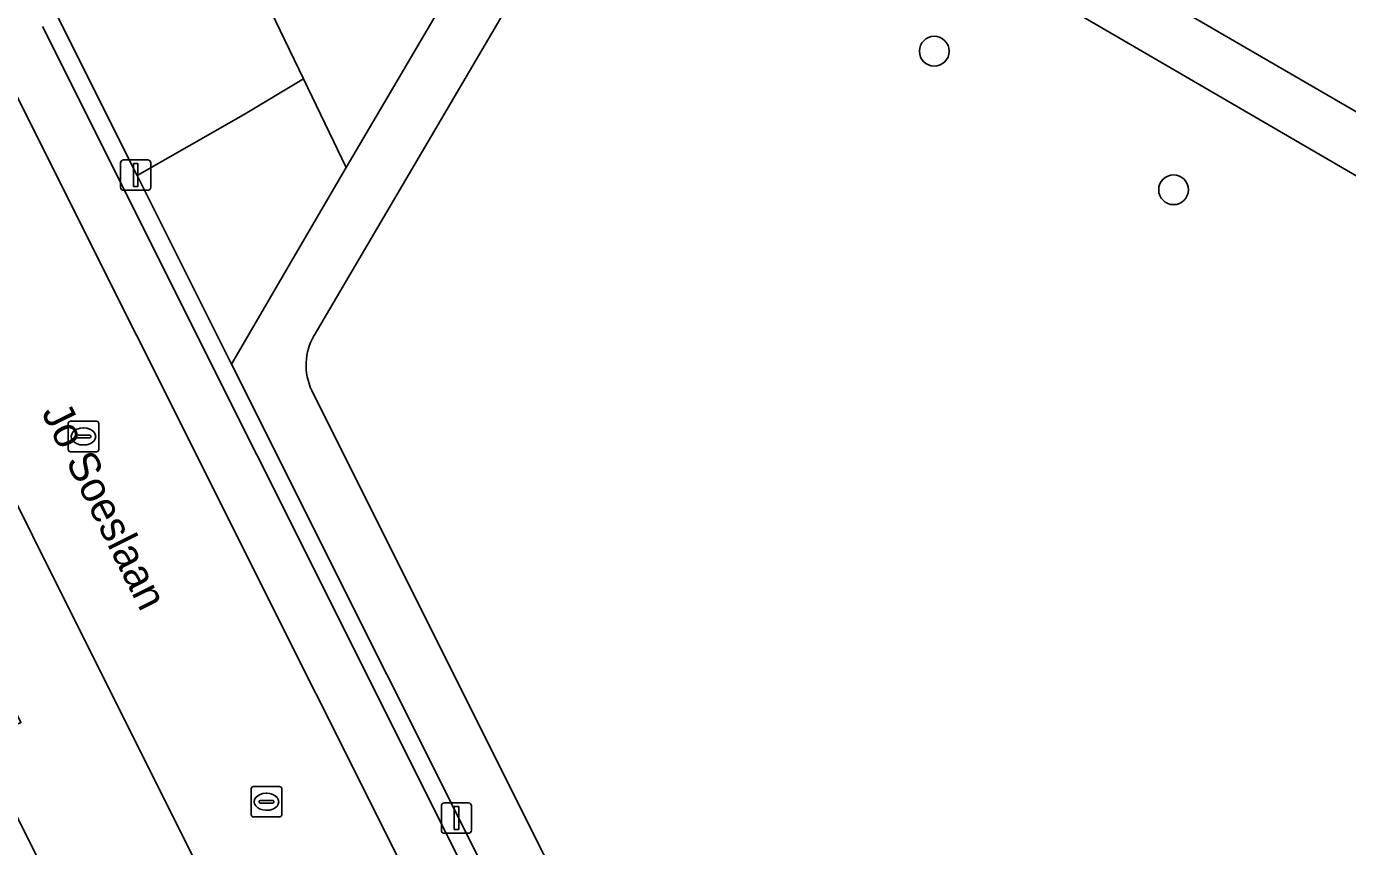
# Model space of a CAD drawing. Extents: x 157320 to 158835, y 386650 to 388491.
# Drawn here: x 158313.71 to 158357.09, y 387137.86 to 387164.81 of the extents above; entities that cross this region are included whole.
import ezdxf

# ---------------------------------------------------------------- set-up
doc = ezdxf.new("R2010")
doc.units = 0
for name, color, linetype in [('IMGEO_Boom', 7, 'Continuous'), ('IMGEO_Erf', 7, 'Continuous'), ('IMGEO_Groenvoorziening', 7, 'Continuous'), ('IMGEO_Kolk', 7, 'Continuous'), ('IMGEO_Lichtmast', 7, 'Continuous'), ('IMGEO_Openbare_ruimte_label', 7, 'Continuous'), ('IMGEO_Pand', 7, 'Continuous'), ('IMGEO_Parkeervlak_open', 7, 'Continuous'), ('IMGEO_Rijbaan_lokaal_open', 7, 'Continuous'), ('IMGEO_Voetpad_halfverhard', 7, 'Continuous'), ('IMGEO_Voetpad_open', 7, 'Continuous')]:
    doc.layers.add(name, color=color, linetype=linetype)

msp = doc.modelspace()

# ---------------------------------------------------------------- linework, layer by layer
at = {"layer": 'IMGEO_Boom'}
for centre in [(158343.523, 387163.996), (158351.38, 387159.443)]:
    msp.add_circle(centre, 0.489, dxfattribs=at)
at = {"layer": 'IMGEO_Erf'}
msp.add_lwpolyline([(158332.408, 387111.04), (158304.668, 387166.595)], dxfattribs=at)
msp.add_lwpolyline([(158306.924, 387144.004), (158311.394, 387146.242), (158313.534, 387141.936), (158312.19, 387141.249), (158317.997, 387129.638), (158313.881, 387127.586), (158314.02, 387127.309), (158312.903, 387126.748), (158312.763, 387127.028), (158310.292, 387125.796), (158306.057, 387134.111), (158297.296, 387129.649), (158293.479, 387137.273)], close=True, dxfattribs=at)
at = {"layer": 'IMGEO_Groenvoorziening'}
for points in [[(158332.557, 387174.369), (158331.362, 387175.056), (158324.833, 387178.774), (158324.134, 387177.562), (158323.675, 387177.827), (158322.431, 387175.867), (158322.976, 387175.552), (158321.827, 387173.559), (158320.952, 387174.064), (158320.014, 387172.377), (158320.863, 387171.887), (158319.615, 387169.722), (158322.81, 387163.089), (158324.216, 387160.17)], [(158324.216, 387160.17), (158322.81, 387163.089), (158320.842, 387161.906), (158317.345, 387159.913), (158320.444, 387153.717), (158322.919, 387157.963)]]:
    msp.add_lwpolyline(points, close=True, dxfattribs=at)
for points in [[(158336.774, 387173.974), (158389.324, 387143.457)], [(158377.225, 387148.341), (158335.894, 387172.422)], [(158333.14, 387171.661), (158323.16, 387154.66)], [(158314.698, 387165.205), (158317.345, 387159.913), (158320.842, 387161.906), (158322.81, 387163.089), (158319.615, 387169.722)], [(158323.082, 387152.852), (158338.591, 387121.801)]]:
    msp.add_lwpolyline(points, dxfattribs=at)
msp.add_arc((158324.824, 387153.683), 1.93, 149.575, 205.4844, dxfattribs=at)
at = {"layer": 'IMGEO_Kolk'}
for p, q in [((158315.085, 387150.911), (158315.085, 387151.763)), ((158315.16, 387151.837), (158316.012, 387151.837)), ((158316.086, 387151.763), (158316.086, 387150.911)), ((158315.344, 387151.331), (158315.344, 387151.343)), ((158315.782, 387151.294), (158315.384, 387151.294)), ((158315.387, 387151.38), (158315.785, 387151.38)), ((158315.573, 387151.617), (158315.598, 387151.617)), ((158315.828, 387151.343), (158315.828, 387151.331)), ((158316.012, 387150.837), (158315.16, 387150.837)), ((158315.596, 387151.057), (158315.571, 387151.057)), ((158321.093, 387138.908), (158321.093, 387139.76)), ((158321.168, 387139.834), (158322.02, 387139.834)), ((158321.581, 387139.614), (158321.606, 387139.614)), ((158322.094, 387139.76), (158322.094, 387138.908)), ((158321.352, 387139.328), (158321.352, 387139.34)), ((158321.79, 387139.291), (158321.392, 387139.291)), ((158321.395, 387139.377), (158321.793, 387139.377)), ((158321.836, 387139.34), (158321.836, 387139.328)), ((158322.02, 387138.834), (158321.168, 387138.834)), ((158321.604, 387139.054), (158321.579, 387139.054))]:
    msp.add_line(p, q, dxfattribs=at)
for points in [[(158315.085, 387150.911), (158315.085, 387151.763)], [(158315.16, 387151.837), (158316.012, 387151.837)], [(158316.086, 387151.763), (158316.086, 387150.911)], [(158316.012, 387150.837), (158315.16, 387150.837)], [(158321.093, 387138.908), (158321.093, 387139.76)], [(158321.168, 387139.834), (158322.02, 387139.834)], [(158322.094, 387139.76), (158322.094, 387138.908)], [(158322.02, 387138.834), (158321.168, 387138.834)]]:
    msp.add_lwpolyline(points, dxfattribs=at)
for centre, radius, start, end in [((158315.162, 387151.761), 0.0765, 91.552, 178.448), ((158315.162, 387151.761), 0.0765, 91.552, 178.448), ((158316.01, 387151.761), 0.0765, 1.552, 88.448), ((158316.01, 387151.761), 0.0765, 1.552, 88.448), ((158315.384, 387151.34), 0.0403, 85.8775, 175.7526), ((158315.381, 387151.33), 0.0366, 178.938, 274.7102), ((158315.785, 387151.337), 0.043, 264.8664, 352.4533), ((158315.789, 387151.342), 0.0386, 1.7309, 96.639), ((158315.162, 387150.913), 0.0765, 181.552, 268.448), ((158315.162, 387150.913), 0.0765, 181.552, 268.448), ((158316.01, 387150.913), 0.0765, 271.552, 358.448), ((158316.01, 387150.913), 0.0765, 271.552, 358.448), ((158321.17, 387139.758), 0.0765, 91.552, 178.448), ((158321.17, 387139.758), 0.0765, 91.552, 178.448), ((158322.018, 387139.758), 0.0765, 1.552, 88.448), ((158322.018, 387139.758), 0.0765, 1.552, 88.448), ((158321.392, 387139.337), 0.0403, 85.8775, 175.7526), ((158321.389, 387139.327), 0.0366, 178.938, 274.7102), ((158321.793, 387139.334), 0.043, 264.8664, 352.4533), ((158321.797, 387139.339), 0.0386, 1.7309, 96.639), ((158321.17, 387138.91), 0.0765, 181.552, 268.448), ((158321.17, 387138.91), 0.0765, 181.552, 268.448), ((158322.018, 387138.91), 0.0765, 271.552, 358.448), ((158322.018, 387138.91), 0.0765, 271.552, 358.448)]:
    msp.add_arc(centre, radius, start, end, dxfattribs=at)
for centre, major_axis, ratio, start_param, end_param in [((158315.572, 387151.337), (-0.387, 0.002), 0.722429, 4.712389, 7.853982), ((158315.597, 387151.337), (-0.39, 0.002), 0.717154, 1.570796, 4.712389), ((158321.58, 387139.334), (-0.387, 0.002), 0.722429, 4.712389, 7.853982), ((158321.605, 387139.334), (-0.39, 0.002), 0.717154, 1.570796, 4.712389)]:
    msp.add_ellipse(centre, major_axis=major_axis, ratio=ratio, start_param=start_param, end_param=end_param, dxfattribs=at)
at = {"layer": 'IMGEO_Lichtmast'}
for p, q in [((158316.904, 387160.427), (158317.694, 387160.427)), ((158317.694, 387160.427), (158316.904, 387160.427)), ((158316.804, 387159.527), (158316.804, 387160.327)), ((158316.804, 387160.327), (158316.804, 387159.527)), ((158317.794, 387160.327), (158317.794, 387159.527)), ((158317.794, 387159.527), (158317.794, 387160.327)), ((158317.694, 387159.427), (158316.904, 387159.427)), ((158316.904, 387159.427), (158317.694, 387159.427)), ((158327.338, 387138.399), (158327.338, 387139.199)), ((158327.338, 387139.199), (158327.338, 387138.399)), ((158327.438, 387139.299), (158328.228, 387139.299)), ((158328.228, 387139.299), (158327.438, 387139.299)), ((158328.328, 387139.199), (158328.328, 387138.399)), ((158328.328, 387138.399), (158328.328, 387139.199)), ((158328.228, 387138.299), (158327.438, 387138.299)), ((158327.438, 387138.299), (158328.228, 387138.299))]:
    msp.add_line(p, q, dxfattribs=at)
for points in [[(158317.224, 387160.302), (158317.374, 387160.302), (158317.374, 387159.552), (158317.224, 387159.552), (158317.224, 387160.302)], [(158327.758, 387139.174), (158327.908, 387139.174), (158327.908, 387138.424), (158327.758, 387138.424), (158327.758, 387139.174)]]:
    msp.add_lwpolyline(points, dxfattribs=at)
for centre, start, end in [((158316.904, 387160.327), 90, 180), ((158316.904, 387160.327), 90, 180), ((158317.694, 387160.327), 0, 90), ((158317.694, 387160.327), 360, 90), ((158316.904, 387159.527), 180, 270), ((158316.904, 387159.527), 180, 270), ((158317.694, 387159.527), 270, 0), ((158317.694, 387159.527), 270, 0), ((158327.438, 387139.199), 90, 180), ((158327.438, 387139.199), 90, 180), ((158328.228, 387139.199), 0, 90), ((158328.228, 387139.199), 360, 90), ((158327.438, 387138.399), 180, 270), ((158327.438, 387138.399), 180, 270), ((158328.228, 387138.399), 270, 0), ((158328.228, 387138.399), 270, 0)]:
    msp.add_arc(centre, 0.1, start, end, dxfattribs=at)
at = {"layer": 'IMGEO_Pand'}
msp.add_lwpolyline([(158312.903, 387126.748), (158314.02, 387127.309), (158313.881, 387127.586), (158317.997, 387129.638), (158312.19, 387141.249), (158313.534, 387141.936), (158311.394, 387146.242), (158306.924, 387144.004), (158293.479, 387137.273), (158297.296, 387129.649), (158306.057, 387134.111), (158310.292, 387125.796), (158312.763, 387127.028)], close=True, dxfattribs=at)
at = {"layer": 'IMGEO_Parkeervlak_open'}
for points in [[(158311.435, 387166.432), (158334.97, 387119.389)], [(158335.345, 387122.609), (158314.244, 387164.811)]]:
    msp.add_lwpolyline(points, dxfattribs=at)
at = {"layer": 'IMGEO_Rijbaan_lokaal_open'}
for points in [[(158337, 387115.366), (158334.97, 387119.389), (158311.435, 387166.432), (158310.538, 387168.23)], [(158304.668, 387166.595), (158332.408, 387111.04)]]:
    msp.add_lwpolyline(points, dxfattribs=at)
at = {"layer": 'IMGEO_Voetpad_halfverhard'}
for points in [[(158336.11, 387180.316), (158333.411, 387175.768), (158332.557, 387174.369), (158324.216, 387160.17), (158322.919, 387157.963), (158320.444, 387153.717), (158335.737, 387123.143)], [(158323.16, 387154.66), (158333.14, 387171.661), (158333.137, 387171.667), (158336.12, 387176.705), (158337.703, 387179.419)], [(158389.324, 387143.457), (158336.774, 387173.974)], [(158335.894, 387172.422), (158377.225, 387148.341), (158377.238, 387148.348), (158382.296, 387145.409), (158382.291, 387145.399), (158388.333, 387141.883)], [(158338.591, 387121.801), (158323.082, 387152.852)]]:
    msp.add_lwpolyline(points, dxfattribs=at)
msp.add_arc((158324.824, 387153.683), 1.93, 149.575, 205.4844, dxfattribs=at)
at = {"layer": 'IMGEO_Voetpad_open'}
for points in [[(158320.444, 387153.717), (158317.345, 387159.913), (158314.698, 387165.205)], [(158314.244, 387164.811), (158335.345, 387122.609)], [(158335.737, 387123.143), (158320.444, 387153.717)]]:
    msp.add_lwpolyline(points, dxfattribs=at)

# ---------------------------------------------------------------- texts
at = {"layer": 'IMGEO_Openbare_ruimte_label'}
msp.add_text('Jo Soeslaan', height=1, rotation=296.5394, dxfattribs=at).set_placement((158314.193, 387152.125))

doc.saveas('drawing.dxf')
